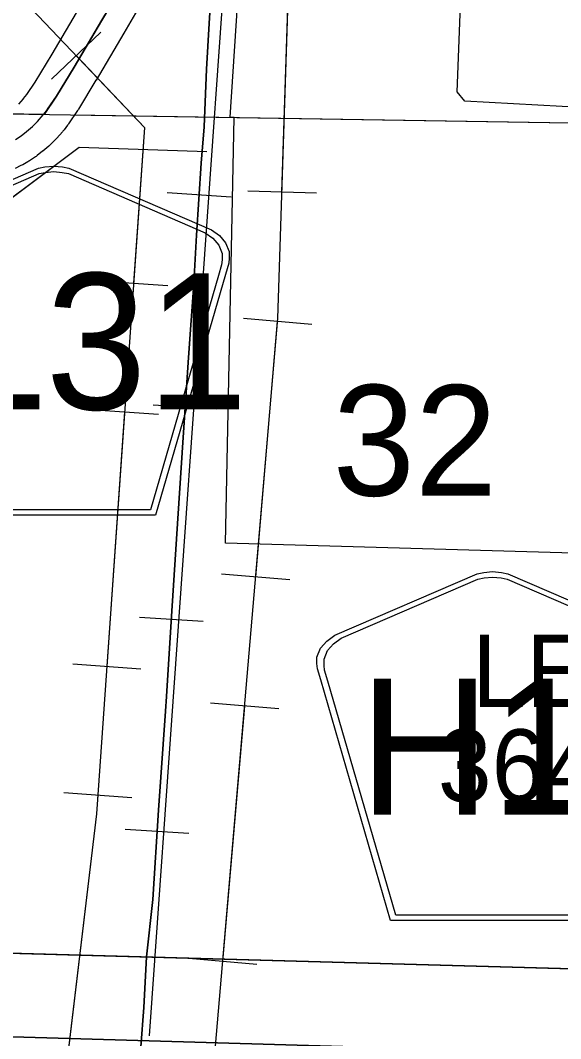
# Model space of a CAD drawing. Extents: x -132.8 to -73.3, y -60 to -26.
# Drawn here: x -120.817 to -120.182, y -56.401 to -55.204 of the extents above; entities that cross this region are included whole.
import ezdxf

# ---------------------------------------------------------------- set-up
doc = ezdxf.new("R2010")
doc.units = 0
for name, color, linetype in [('tdCoClipBndry', 7, 'Continuous'), ('tdCoCoBndry', 7, 'Continuous'), ('tdCoCoBndryPart', 7, 'Continuous'), ('tdCoCorpBndry', 7, 'Continuous'), ('tdCoHydroRiver', 7, 'Continuous'), ('tdCoPipe', 7, 'Continuous'), ('tdCoRRCL', 7, 'Continuous'), ('tdCoSecRteBand', 7, 'Continuous'), ('tdCoSecRteCL', 7, 'Continuous'), ('tdCoSectLine', 7, 'Continuous'), ('tdCoSectLinePart', 7, 'Continuous'), ('tdCoSectNmbr', 7, 'Continuous'), ('tdCoShieldCoRte', 7, 'Continuous'), ('tdCoShieldCoRteHrd', 7, 'Continuous'), ('tdCoStrucSecCoName', 7, 'Continuous'), ('tdCoStrucSecFHWANum', 7, 'Continuous'), ('tdCoSurfGravel', 7, 'Continuous'), ('tdCoTwpBndryShd', 7, 'Continuous')]:
    doc.layers.add(name, color=color, linetype=linetype)

msp = doc.modelspace()

# ---------------------------------------------------------------- linework, layer by layer
at = {"layer": 'tdCoClipBndry'}
msp.add_lwpolyline([(-115.139, -56.565), (-123.0751, -56.3329), (-124.0567, -56.3093), (-124.0993, -56.2986), (-124.1332, -56.2708), (-124.1519, -56.2311)], dxfattribs=at)
at = {"layer": 'tdCoCoBndry'}
for p, q in [((-121.0858, -56.293), (-120.098, -56.3206)), ((-120.098, -56.3206), (-121.0858, -56.293))]:
    msp.add_line(p, q, dxfattribs=at)
for points in [[(-115.1363, -56.4651), (-116.1277, -56.4384), (-117.1342, -56.4083), (-118.1231, -56.376), (-119.1067, -56.3489), (-119.1142, -56.3483), (-120.09, -56.3212), (-120.098, -56.3206), (-121.0858, -56.293), (-122.0826, -56.2632), (-123.072, -56.233), (-124.0539, -56.2094), (-124.0754, -56.2498), (-124.0981, -56.2928), (-124.1004, -56.2977), (-124.0993, -56.2986), (-124.0567, -56.3093), (-123.0751, -56.3329), (-115.139, -56.565)], [(-105.2145, -56.6974), (-106.2094, -56.6762), (-107.208, -56.6566), (-108.2065, -56.6373), (-109.2021, -56.614), (-110.1571, -56.5879), (-111.1548, -56.5611), (-112.1481, -56.5347), (-113.1456, -56.5104), (-114.1428, -56.4879), (-115.1367, -56.4651), (-116.128, -56.4384), (-117.1346, -56.4083), (-118.1235, -56.376), (-119.1071, -56.3489), (-119.1146, -56.3483), (-120.0903, -56.3212), (-120.0984, -56.3206), (-121.0862, -56.293), (-122.083, -56.2632), (-123.0724, -56.233), (-124.0543, -56.2094)], [(-120.098, -56.3206), (-121.0858, -56.293), (-122.0826, -56.2632), (-123.072, -56.233)]]:
    msp.add_lwpolyline(points, dxfattribs=at)
at = {"layer": 'tdCoCoBndryPart'}
msp.add_lwpolyline([(-121.0558, -56.2939), (-120.0984, -56.3206), (-120.0903, -56.3212), (-120.0458, -56.3225)], dxfattribs=at)
at = {"layer": 'tdCoCorpBndry'}
for points in [[(-120.0858, -55.8324), (-120.5759, -55.8184), (-120.5657, -55.3178), (-120.5706, -55.3177), (-120.5459, -54.9413)], [(-120.7047, -55.1754), (-120.7218, -55.2041), (-120.754, -55.2587), (-120.7745, -55.2928), (-120.7892, -55.3142), (-121.0764, -55.3097), (-122.0319, -55.2786), (-122.0632, -55.2783), (-122.0742, -55.1807)]]:
    msp.add_lwpolyline(points, dxfattribs=at)
at = {"layer": 'tdCoHydroRiver'}
msp.add_lwpolyline([(-119.2838, -56.4574), (-119.2848, -56.4322), (-119.2948, -56.3941), (-119.3198, -56.324), (-119.3489, -56.2916), (-119.3638, -56.2581), (-119.3695, -56.2359), (-119.3801, -56.2166), (-119.3886, -56.1833), (-119.3993, -56.1688), (-119.4228, -56.105), (-119.4948, -55.9611), (-119.5507, -55.8697), (-119.6329, -55.757), (-119.688, -55.7508), (-119.8462, -55.5887), (-120.0592, -55.5814), (-120.0716, -55.5747), (-120.0661, -55.3114), (-120.2947, -55.2989), (-120.3038, -55.2876), (-120.2882, -54.881), (-120.294, -54.8634), (-120.2899, -54.8257)], dxfattribs=at)
at = {"layer": 'tdCoPipe'}
for p, q in [((-120.7806, -55.2729), (-120.7225, -55.2176)), ((-120.4693, -55.407), (-120.5498, -55.4044)), ((-120.7241, -55.5099), (-120.6439, -55.5155)), ((-120.4746, -55.5612), (-120.555, -55.5543)), ((-120.7346, -55.6611), (-120.6546, -55.6666)), ((-120.5003, -55.8615), (-120.5806, -55.8546)), ((-120.7555, -55.9603), (-120.6754, -55.9659)), ((-120.5134, -56.0131), (-120.5937, -56.0062)), ((-120.766, -56.1115), (-120.686, -56.1171)), ((-120.5391, -56.3134), (-120.6193, -56.3065))]:
    msp.add_line(p, q, dxfattribs=at)
for points in [[(-120.6181, -56.7618), (-120.5144, -55.554), (-120.4794, -54.4679), (-120.4613, -53.9478), (-120.4862, -53.6811), (-120.6314, -53.412), (-120.9265, -53.1101), (-121.6016, -52.4472), (-122.1842, -51.8754), (-122.8311, -51.7215), (-122.9252, -51.6084), (-123.0757, -51.6154), (-123.312, -51.5948), (-123.5585, -51.1668), (-124.0339, -51.1693), (-124.7392, -50.7202), (-125.0276, -50.494), (-125.29, -50.165), (-125.831, -49.4153)], [(-121.4775, -52.6841), (-120.8587, -52.7497), (-120.8587, -55.1325), (-120.6712, -55.3295), (-120.7275, -56.1363), (-120.7837, -56.6053)], [(-120.5097, -55.4057), (-120.4999, -55.1045)], [(-120.7515, -55.2452), (-120.6712, -55.3295), (-120.684, -55.5127)], [(-121.2197, -55.3798), (-121.2231, -55.4548), (-120.8842, -55.4548), (-120.7479, -55.3526), (-120.598, -55.3577)], [(-120.8542, -55.4323), (-120.7479, -55.3526), (-120.598, -55.3577)], [(-120.5405, -55.858), (-120.5148, -55.5578)], [(-120.6946, -55.6638), (-120.7154, -55.9631)], [(-120.5793, -56.3099), (-120.5535, -56.0097)], [(-120.726, -56.1143), (-120.7275, -56.1363), (-120.7606, -56.4122)]]:
    msp.add_lwpolyline(points, dxfattribs=at)
at = {"layer": 'tdCoRRCL'}
for p, q in [((-120.5696, -55.4115), (-120.6445, -55.4064)), ((-120.5862, -55.6609), (-120.661, -55.6559)), ((-120.6023, -55.9102), (-120.6771, -55.9055)), ((-120.6191, -56.1596), (-120.6939, -56.1549))]:
    msp.add_line(p, q, dxfattribs=at)
for points in [[(-120.573, -55.0852), (-120.6659, -56.3975)], [(-120.5895, -55.1096), (-120.5951, -55.2076), (-120.5982, -55.2611), (-120.6013, -55.3287), (-120.6045, -55.3717), (-120.6103, -55.4564), (-120.6134, -55.5126), (-120.6166, -55.5565), (-120.6197, -55.6001), (-120.626, -55.694), (-120.6322, -55.7891), (-120.6395, -55.9042), (-120.6453, -55.9985), (-120.6464, -56.0157), (-120.6549, -56.1321), (-120.6615, -56.2373), (-120.6689, -56.3047), (-120.6722, -56.364), (-120.6755, -56.4104)], [(-120.6755, -56.4104), (-120.6722, -56.364), (-120.6689, -56.3047), (-120.6615, -56.2373), (-120.6549, -56.1321), (-120.6464, -56.0157), (-120.6453, -55.9985), (-120.6395, -55.9042), (-120.6322, -55.7891), (-120.626, -55.694), (-120.6197, -55.6001), (-120.6166, -55.5565), (-120.6134, -55.5126), (-120.6103, -55.4564), (-120.6045, -55.3717), (-120.6013, -55.3287), (-120.5982, -55.2611), (-120.5951, -55.2076), (-120.5895, -55.1096)]]:
    msp.add_lwpolyline(points, dxfattribs=at)
at = {"layer": 'tdCoSecRteBand'}
for points in [[(-120.6789, -55.1907), (-120.6957, -55.2188), (-120.7282, -55.2739), (-120.7283, -55.2741), (-120.7283, -55.2742), (-120.7488, -55.3082), (-120.7493, -55.309), (-120.7498, -55.3097), (-120.7605, -55.3253), (-120.7606, -55.3255), (-120.7611, -55.3262), (-120.7616, -55.3268), (-120.7658, -55.3323), (-120.7665, -55.3332), (-120.7671, -55.334), (-120.7677, -55.3346), (-120.7743, -55.3423), (-120.775, -55.3431), (-120.7757, -55.3438), (-120.7816, -55.3497), (-120.7827, -55.3508), (-120.7838, -55.3517), (-120.7907, -55.3574), (-120.7908, -55.3574), (-120.7909, -55.3575), (-120.7973, -55.3627), (-120.7984, -55.3636), (-120.7995, -55.3643), (-120.8062, -55.3688), (-120.8072, -55.3694), (-120.8082, -55.37), (-120.8143, -55.3734), (-120.8153, -55.374), (-120.8164, -55.3745), (-120.8233, -55.3777)], [(-120.8189, -55.3021), (-120.8135, -55.2959), (-120.8133, -55.2957), (-120.8096, -55.2909), (-120.7997, -55.2765), (-120.7798, -55.2434), (-120.7473, -55.1882)]]:
    msp.add_lwpolyline(points, dxfattribs=at)
at = {"layer": 'tdCoSecRteCL'}
msp.add_lwpolyline([(-120.8228, -55.3438), (-120.8162, -55.3394), (-120.8098, -55.3342), (-120.8029, -55.3285), (-120.7969, -55.3226), (-120.7903, -55.3149), (-120.7895, -55.314), (-120.7853, -55.3085), (-120.7852, -55.3083), (-120.7745, -55.2928), (-120.754, -55.2587), (-120.7215, -55.2035)], dxfattribs=at)
at = {"layer": 'tdCoSectLine'}
for points in [[(-121.0767, -55.3097), (-120.0735, -55.3256)], [(-121.0862, -56.293), (-120.0984, -56.3206)]]:
    msp.add_lwpolyline(points, dxfattribs=at)
at = {"layer": 'tdCoSectLinePart'}
for points in [[(-120.7537, -55.3148), (-120.0735, -55.3256)], [(-121.0558, -56.2939), (-120.0984, -56.3206)]]:
    msp.add_lwpolyline(points, dxfattribs=at)
at = {"layer": 'tdCoShieldCoRte'}
for points in [[(-120.8977, -55.7852), (-120.9796, -55.5023), (-120.9835, -55.4892), (-120.9842, -55.4833), (-120.9842, -55.4755), (-120.98, -55.4652), (-120.9727, -55.4567), (-120.9631, -55.45), (-120.7959, -55.3776), (-120.7884, -55.376), (-120.7779, -55.3751), (-120.7675, -55.376), (-120.76, -55.3776), (-120.5927, -55.45), (-120.5831, -55.4567), (-120.5759, -55.4652), (-120.5716, -55.4755), (-120.5716, -55.4833), (-120.5723, -55.4892), (-120.5762, -55.5023), (-120.6582, -55.7852)], [(-120.8918, -55.7789), (-120.9716, -55.5036), (-120.9753, -55.491), (-120.976, -55.4853), (-120.976, -55.4778), (-120.9719, -55.4679), (-120.9649, -55.4598), (-120.9557, -55.4534), (-120.7952, -55.3839), (-120.7879, -55.3824), (-120.7779, -55.3815), (-120.7679, -55.3824), (-120.7607, -55.3839), (-120.6001, -55.4534), (-120.5909, -55.4598), (-120.5839, -55.4679), (-120.5799, -55.4778), (-120.5799, -55.4853), (-120.5806, -55.491), (-120.5843, -55.5036), (-120.664, -55.7789)]]:
    msp.add_lwpolyline(points, close=True, dxfattribs=at)
at = {"layer": 'tdCoShieldCoRteHrd'}
for points in [[(-120.382, -56.2619), (-120.4639, -55.979), (-120.4678, -55.9658), (-120.4686, -55.9599), (-120.4686, -55.9521), (-120.4643, -55.9418), (-120.457, -55.9333), (-120.4475, -55.9266), (-120.2802, -55.8543), (-120.2727, -55.8527), (-120.2622, -55.8517), (-120.2518, -55.8527), (-120.2443, -55.8543), (-120.077, -55.9266), (-120.0674, -55.9333), (-120.0602, -55.9418), (-120.0559, -55.9521), (-120.0559, -55.9599), (-120.0567, -55.9658), (-120.0605, -55.979), (-120.1425, -56.2619)], [(-120.3761, -56.2555), (-120.4559, -55.9803), (-120.4596, -55.9676), (-120.4603, -55.962), (-120.4603, -55.9545), (-120.4562, -55.9446), (-120.4492, -55.9364), (-120.44, -55.93), (-120.2795, -55.8606), (-120.2722, -55.859), (-120.2622, -55.8581), (-120.2522, -55.859), (-120.245, -55.8606), (-120.0844, -55.93), (-120.0752, -55.9364), (-120.0683, -55.9446), (-120.0642, -55.9545), (-120.0642, -55.962), (-120.0649, -55.9676), (-120.0686, -55.9803), (-120.1483, -56.2555)]]:
    msp.add_lwpolyline(points, close=True, dxfattribs=at)
at = {"layer": 'tdCoSurfGravel'}
for points in [[(-120.7852, -55.3083), (-120.7745, -55.2928), (-120.754, -55.2587), (-120.7215, -55.2035), (-120.7047, -55.1754), (-120.6958, -55.1598), (-120.6884, -55.146), (-120.6825, -55.1317), (-120.6749, -55.1127), (-120.6667, -55.0913), (-120.6579, -55.0612), (-120.6539, -55.0466), (-120.6507, -55.0309), (-120.649, -55.017), (-120.647, -55.0018), (-120.6455, -54.9798), (-120.6389, -54.8805)], [(-120.7895, -55.314), (-120.7853, -55.3085), (-120.7852, -55.3083)], [(-120.8228, -55.3438), (-120.8162, -55.3394), (-120.8098, -55.3342), (-120.8029, -55.3285), (-120.7969, -55.3226), (-120.7903, -55.3149), (-120.7895, -55.314)]]:
    msp.add_lwpolyline(points, dxfattribs=at)
at = {"layer": 'tdCoTwpBndryShd'}
msp.add_lwpolyline([(-105.2145, -56.6974), (-106.2094, -56.6762), (-107.208, -56.6566), (-108.2065, -56.6373), (-109.2021, -56.614), (-110.1571, -56.5879), (-111.1548, -56.5611), (-112.1481, -56.5347), (-113.1456, -56.5104), (-114.1428, -56.4879), (-115.1367, -56.4651), (-116.128, -56.4384), (-117.1346, -56.4083), (-118.1235, -56.376), (-119.1071, -56.3489), (-119.1146, -56.3483), (-120.0903, -56.3212), (-120.0984, -56.3206), (-121.0862, -56.293), (-122.083, -56.2632), (-123.0724, -56.233), (-124.0543, -56.2094)], dxfattribs=at)

# ---------------------------------------------------------------- texts
at = {"layer": 'tdCoSectNmbr'}
msp.add_text('32', height=0.13, rotation=359.9103, dxfattribs=at).set_placement((-120.4502, -55.7623))
at = {"layer": 'tdCoShieldCoRte'}
msp.add_text('L31', height=0.16, dxfattribs=at).set_placement((-120.9066, -55.661))
at = {"layer": 'tdCoShieldCoRteHrd'}
msp.add_text('H10', height=0.16, dxfattribs=at).set_placement((-120.419, -56.1376))
at = {"layer": 'tdCoStrucSecCoName'}
msp.add_text('LE-20', height=0.085, dxfattribs=at).set_placement((-120.2862, -56.0109))
at = {"layer": 'tdCoStrucSecFHWANum'}
msp.add_text('364430', height=0.085, dxfattribs=at).set_placement((-120.3266, -56.1221))

doc.saveas('drawing.dxf')
